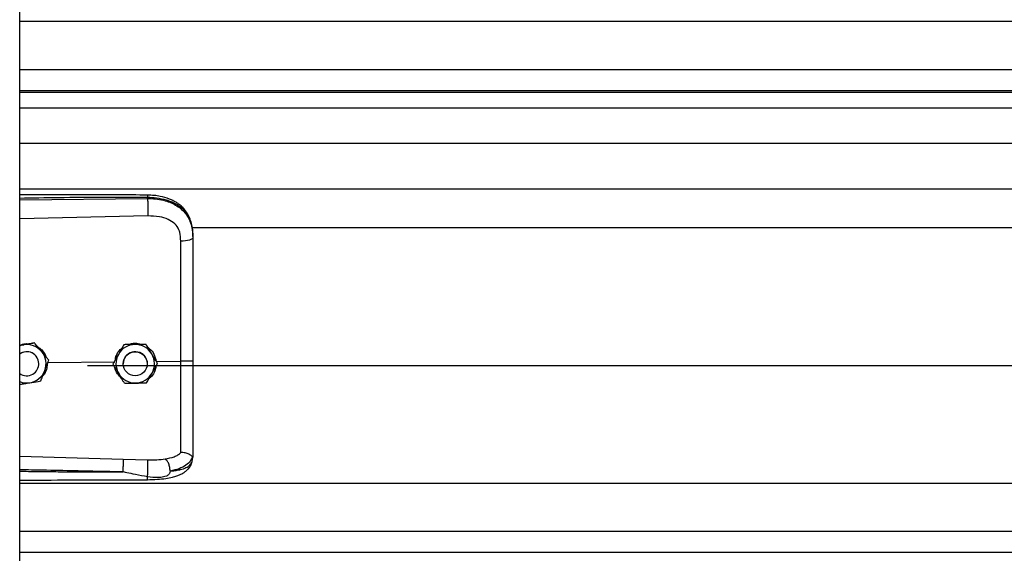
# Model space of a CAD drawing. Header units: inches. Extents: x 170 to 284, y 215 to 248.
# Tile 688 of 1056: x 227.164 to 227.601, y 222.551 to 222.789. Entities that reach past the tile are written whole.
import ezdxf

# ---------------------------------------------------------------- set-up
doc = ezdxf.new("R2010")
doc.units = ezdxf.units.IN
doc.header["$LTSCALE"] = 0.25
doc.header["$MEASUREMENT"] = 0
doc.layers.add('RH FRONT OF HOOD', color=7, linetype='Continuous')

msp = doc.modelspace()

# ---------------------------------------------------------------- linework, layer by layer
at = {"layer": 'RH FRONT OF HOOD'}
for p, q in [((227.163613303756, 220.1328032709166), (227.163613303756, 224.3332527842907)), ((227.163613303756, 222.787885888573), (231.1959333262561, 222.787885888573)), ((227.163613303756, 222.7665069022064), (231.1959333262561, 222.7665069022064)), ((231.1959333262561, 222.7570216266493), (227.163613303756, 222.7570216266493)), ((227.163613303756, 222.7563822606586), (231.1959333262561, 222.7563822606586)), ((227.163613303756, 222.7493641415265), (231.1959333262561, 222.7493641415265)), ((227.163613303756, 222.7336800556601), (231.1959333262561, 222.7336800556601)), ((227.163613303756, 222.7132920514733), (231.1959333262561, 222.7132920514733)), ((227.163613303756, 222.7085436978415), (227.2204605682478, 222.7090803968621)), ((227.2204605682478, 222.7090803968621), (227.2204605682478, 222.7094917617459)), ((227.2205565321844, 222.7012915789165), (227.163613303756, 222.7000820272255)), ((227.2401614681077, 222.6962164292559), (231.119382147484, 222.6962164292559)), ((227.240656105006, 222.6921571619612), (227.240656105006, 222.69166884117)), ((227.1653878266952, 222.6440157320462), (227.163613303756, 222.6437268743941)), ((227.1702658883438, 222.6448118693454), (227.1693373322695, 222.6446607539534)), ((227.1702658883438, 222.6448102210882), (227.1702658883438, 222.6448118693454)), ((227.2099049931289, 222.6440521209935), (227.2099049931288, 222.6440537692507)), ((227.2197884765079, 222.6442004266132), (227.2197884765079, 222.6442020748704)), ((227.1721136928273, 222.635565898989), (227.1721136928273, 222.6355666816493)), ((227.1761474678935, 222.6361731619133), (227.205845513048, 222.6364574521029)), ((227.1765196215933, 222.6371554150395), (227.1765196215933, 222.6371570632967)), ((227.193781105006, 222.6348239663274), (231.165765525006, 222.6348239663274)), ((227.2050916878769, 222.6354186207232), (227.2050916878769, 222.6354202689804)), ((227.2096249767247, 222.6355666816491), (227.2096249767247, 222.6355658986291)), ((227.2203253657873, 222.6355658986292), (227.2203253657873, 222.6355666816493)), ((227.2242848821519, 222.6366339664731), (227.2351984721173, 222.6367384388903)), ((227.2248586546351, 222.6357152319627), (227.2248586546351, 222.6357168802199)), ((227.163613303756, 222.5944103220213), (227.2095489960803, 222.5930785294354)), ((227.2403164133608, 222.5921018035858), (227.240656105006, 222.5940869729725)), ((227.240656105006, 222.5946157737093), (227.240656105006, 222.5940869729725)), ((227.2095489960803, 222.5930785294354), (227.2205346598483, 222.5928164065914)), ((227.163613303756, 222.582438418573), (231.1959333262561, 222.582438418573)), ((227.163613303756, 222.5610594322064), (231.1959333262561, 222.5610594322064)), ((231.1959333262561, 222.5515741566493), (227.163613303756, 222.5515741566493))]:
    msp.add_line(p, q, dxfattribs=at)
at = {"layer": 'RH FRONT OF HOOD', "flags": 128}
for points in [[(227.240656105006, 222.69166884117), (227.2405521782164, 222.6913730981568), (227.2402442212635, 222.6910882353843), (227.239743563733, 222.6908247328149), (227.2390686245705, 222.6905922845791), (227.238244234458, 222.6903994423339), (227.2373007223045, 222.6902533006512), (227.2362727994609, 222.6901592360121), (227.235198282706, 222.6901207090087)], [(227.163613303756, 222.6435262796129), (227.1642967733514, 222.6437638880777), (227.1653878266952, 222.6440157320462)], [(227.2195679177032, 222.6383109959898), (227.2201727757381, 222.636835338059), (227.2203253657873, 222.6355666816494)]]:
    msp.add_lwpolyline(points, dxfattribs=at)
at = {"layer": 'RH FRONT OF HOOD'}
msp.add_circle((227.2149751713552, 222.635565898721), 0.005350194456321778, dxfattribs=at)
for centre, radius, start, end in [((227.1667634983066, 222.6355666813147), 0.008560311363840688, 39.24773070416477, 99.24772960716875), ((227.2149751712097, 222.6355666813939), 0.008560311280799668, 90.85968127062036, 150.8596805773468), ((227.2149751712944, 222.6355666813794), 0.008560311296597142, 30.85968260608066, 90.85968183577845), ((227.1667634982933, 222.6355666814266), 0.005350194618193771, 39.24773075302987, 126.0718980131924), ((227.1667634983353, 222.6355658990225), 0.005350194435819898, 300.0097421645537, 126.0718999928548), ((227.1667634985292, 222.6355666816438), 0.005350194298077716, 5.903435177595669e-08, 39.24773054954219), ((227.1667634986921, 222.6355666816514), 0.008560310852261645, 339.2477292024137, 39.24773059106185), ((227.2149751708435, 222.6355666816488), 0.00856031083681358, 150.8596808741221, 210.8596823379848), ((227.2149751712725, 222.6355666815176), 0.005350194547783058, 30.85968222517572, 179.9999985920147), ((227.2149751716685, 222.6355666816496), 0.008560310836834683, 330.859680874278, 30.8596823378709), ((227.1667634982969, 222.6355658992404), 0.005350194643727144, 233.9281021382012, 300.0097413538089), ((227.166763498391, 222.6355666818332), 0.008560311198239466, 279.2477290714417, 339.2477287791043), ((227.2149751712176, 222.635566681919), 0.008560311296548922, 210.8596826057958, 270.8596818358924), ((227.2149751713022, 222.6355666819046), 0.0085603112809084, 270.8596812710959, 330.8596805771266), ((227.1667634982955, 222.6355666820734), 0.00856031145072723, 248.407675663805, 279.2477294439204)]:
    msp.add_arc(centre, radius, start, end, dxfattribs=at)
for points, knots in [([(227.2204419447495, 222.710583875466), (227.2112249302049, 222.7106518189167), (227.1931380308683, 222.7107851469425), (227.17419448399, 222.7107278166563), (227.1644687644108, 222.7106750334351), (227.163613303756, 222.7106703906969)], [0, 0, 0, 0, 0.4865830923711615, 0.9548405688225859, 1, 1, 1, 1]), ([(227.2204605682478, 222.7094917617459), (227.2141547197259, 222.7095310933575), (227.2009156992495, 222.7096136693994), (227.1819660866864, 222.7094324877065), (227.169325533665, 222.7092114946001), (227.163613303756, 222.7091116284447)], [0, 0, 0, 0, 0.3326703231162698, 0.6984356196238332, 1, 1, 1, 1]), ([(227.2204417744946, 222.7105679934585), (227.2204429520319, 222.7105720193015), (227.2204469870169, 222.7105858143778), (227.2204522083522, 222.7104708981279), (227.2204588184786, 222.7101781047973), (227.2204598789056, 222.7097621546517), (227.2204605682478, 222.7094917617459)], [0, 0, 0, 0, 0.09787641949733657, 0.3353863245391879, 0.5679606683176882, 1, 1, 1, 1]), ([(227.2405696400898, 222.6942002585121), (227.2404506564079, 222.6952706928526), (227.2402352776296, 222.6972083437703), (227.2394903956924, 222.6997269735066), (227.2386331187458, 222.7016367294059), (227.2375579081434, 222.7033893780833), (227.236242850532, 222.704977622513), (227.2347721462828, 222.706272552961), (227.2333984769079, 222.7072324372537), (227.2319558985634, 222.7080638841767), (227.2295777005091, 222.7091310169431), (227.2266412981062, 222.709943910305), (227.2233323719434, 222.7104723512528), (227.2214406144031, 222.7105453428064), (227.2204419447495, 222.710583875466)], [0, 0, 0, 0, 0.1084465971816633, 0.1963050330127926, 0.2691828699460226, 0.3279968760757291, 0.4149595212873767, 0.4916410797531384, 0.5389760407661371, 0.5941910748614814, 0.6694152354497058, 0.8148545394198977, 0.9022606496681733, 1, 1, 1, 1]), ([(227.240656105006, 222.6921571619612), (227.240593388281, 222.6935136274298), (227.2404749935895, 222.6960743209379), (227.2395054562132, 222.6995652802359), (227.2382162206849, 222.701977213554), (227.2368523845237, 222.7036799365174), (227.2357694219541, 222.7047233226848), (227.2347104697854, 222.7055518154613), (227.2337210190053, 222.7062117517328), (227.2324866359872, 222.7069068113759), (227.2308926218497, 222.7076325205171), (227.2282289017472, 222.7085405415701), (227.2246938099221, 222.7093004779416), (227.2217872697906, 222.7094318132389), (227.2204605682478, 222.7094917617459)], [0, 0, 0, 0, 0.1307156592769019, 0.2467609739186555, 0.3577928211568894, 0.4170971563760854, 0.4791482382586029, 0.5177152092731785, 0.5590896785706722, 0.6032945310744, 0.6633484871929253, 0.735369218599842, 0.8792082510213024, 1, 1, 1, 1]), ([(227.2204605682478, 222.7090803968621), (227.2204822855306, 222.7085045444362), (227.2205273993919, 222.7073083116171), (227.2205684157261, 222.7050832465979), (227.2205816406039, 222.7029058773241), (227.2205646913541, 222.701816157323), (227.2205565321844, 222.7012915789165)], [0, 0, 0, 0, 0.2406941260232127, 0.499999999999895, 0.7593058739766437, 1, 1, 1, 1]), ([(227.2204605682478, 222.7090803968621), (227.2216573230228, 222.7090487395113), (227.2240896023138, 222.7089843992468), (227.2274191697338, 222.708365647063), (227.2303975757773, 222.7074224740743), (227.2329292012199, 222.7062089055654), (227.2351748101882, 222.7046629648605), (227.2370374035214, 222.7028277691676), (227.2385310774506, 222.7006926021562), (227.2397003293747, 222.6981380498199), (227.240497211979, 222.6950617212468), (227.240602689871, 222.6928094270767), (227.240656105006, 222.69166884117)], [0, 0, 0, 0, 0.1094013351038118, 0.2223468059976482, 0.315179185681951, 0.4102231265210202, 0.5012749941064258, 0.5946006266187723, 0.6834485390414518, 0.7745330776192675, 0.8858211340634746, 1, 1, 1, 1]), ([(227.2347726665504, 222.6940540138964), (227.2347726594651, 222.694054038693), (227.2346701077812, 222.6944129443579), (227.2341749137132, 222.6958191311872), (227.2326388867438, 222.6980218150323), (227.2295718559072, 222.6999250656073), (227.2254556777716, 222.7011367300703), (227.2223029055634, 222.70123638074), (227.2205565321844, 222.7012915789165)], [0, 0, 0, 0, 4.497367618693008e-06, 0.06509473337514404, 0.261670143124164, 0.4753105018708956, 0.709365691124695, 1, 1, 1, 1]), ([(227.235198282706, 222.6901207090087), (227.2351283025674, 222.6914453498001), (227.2350583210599, 222.6927700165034), (227.234772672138, 222.6940539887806), (227.2347726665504, 222.6940540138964)], [0, 0, 0, 0, 0.999980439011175, 1, 1, 1, 1]), ([(227.2351984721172, 222.6367384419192), (227.2351984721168, 222.6367384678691), (227.235198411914, 222.6401247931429), (227.2351983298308, 222.6471715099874), (227.2351982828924, 222.6578447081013), (227.2351982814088, 222.6687207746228), (227.2351982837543, 222.6795081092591), (227.2351982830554, 222.6865831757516), (227.235198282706, 222.6901207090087)], [0, 0, 0, 0, 1.439079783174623e-06, 0.1877923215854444, 0.3908439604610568, 0.5938956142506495, 0.796947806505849, 1, 1, 1, 1]), ([(227.240656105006, 222.69166884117), (227.240656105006, 222.6880386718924), (227.240656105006, 222.6807677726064), (227.240656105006, 222.6696870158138), (227.240656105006, 222.6585044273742), (227.240656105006, 222.6475357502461), (227.240656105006, 222.6402879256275), (227.240656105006, 222.6368081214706)], [0, 0, 0, 0, 0.2027568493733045, 0.4061035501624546, 0.60886041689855, 0.8122072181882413, 1, 1, 1, 1]), ([(227.163613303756, 222.6438457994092), (227.1644509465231, 222.6441264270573), (227.1658601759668, 222.6445985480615), (227.1673332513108, 222.6444799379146), (227.1679307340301, 222.6444318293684)], [0, 0, 0, 0, 0.5943977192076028, 1, 1, 1, 1]), ([(227.1702658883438, 222.6448102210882), (227.1695903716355, 222.6447001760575), (227.1682234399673, 222.644477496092), (227.1665583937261, 222.6442063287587), (227.1656051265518, 222.6440511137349), (227.1653878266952, 222.6440157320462)], [0, 0, 0, 0, 0.42997043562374, 0.870060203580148, 0.9999999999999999, 0.9999999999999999, 0.9999999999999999, 0.9999999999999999]), ([(227.1733927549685, 222.6409847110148), (227.173269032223, 222.6411361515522), (227.1723013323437, 222.642320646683), (227.1712402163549, 222.6436193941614), (227.1703608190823, 222.6446956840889), (227.1702658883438, 222.6448118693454)], [0, 0, 0, 0, 0.1156468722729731, 0.9045342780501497, 1, 1, 1, 1]), ([(227.1733927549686, 222.6409825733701), (227.173269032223, 222.6411340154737), (227.1723013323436, 222.6423185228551), (227.1712402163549, 222.6436174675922), (227.1703608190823, 222.6446940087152), (227.1702658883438, 222.6448102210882)], [0, 0, 0, 0, 0.115646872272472, 0.9045342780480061, 1, 1, 1, 1]), ([(227.1715370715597, 222.6431158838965), (227.1721864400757, 222.6426881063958), (227.1736774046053, 222.641705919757), (227.1749790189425, 222.6399734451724), (227.1752549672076, 222.6387371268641), (227.1753103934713, 222.638488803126)], [0, 0, 0, 0, 0.3814222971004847, 0.8757540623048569, 1, 1, 1, 1]), ([(227.2060093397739, 222.6370663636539), (227.2061717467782, 222.6378183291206), (227.2065506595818, 222.6395727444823), (227.2076800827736, 222.6414132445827), (227.2087198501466, 222.6421446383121), (227.2089184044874, 222.6422843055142)], [0, 0, 0, 0, 0.3776771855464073, 0.8811610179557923, 1, 1, 1, 1]), ([(227.2099049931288, 222.6440537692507), (227.2095717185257, 222.6434560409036), (227.2088973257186, 222.6422465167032), (227.2080758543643, 222.6407731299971), (227.2076055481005, 222.6399295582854), (227.2074983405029, 222.6397372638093)], [0, 0, 0, 0, 0.4299704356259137, 0.8700602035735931, 1, 1, 1, 1]), ([(227.2099049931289, 222.6440521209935), (227.2095717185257, 222.6434542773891), (227.2088973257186, 222.6422445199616), (227.2080758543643, 222.640771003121), (227.2076055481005, 222.6399274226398), (227.2074983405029, 222.6397351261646)], [0, 0, 0, 0, 0.4299704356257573, 0.8700602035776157, 1, 1, 1, 1]), ([(227.2148467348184, 222.6441281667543), (227.2135746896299, 222.6441090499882), (227.2118781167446, 222.6440835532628), (227.2102999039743, 222.644059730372), (227.2099049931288, 222.6440537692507)], [0, 0, 0, 0, 0.7497733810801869, 0.9999999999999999, 0.9999999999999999, 0.9999999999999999, 0.9999999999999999]), ([(227.2148467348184, 222.6441260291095), (227.21357468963, 222.6441069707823), (227.2118781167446, 222.6440815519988), (227.2102999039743, 222.6440580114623), (227.2099049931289, 222.6440521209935)], [0, 0, 0, 0, 0.749773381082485, 1, 1, 1, 1]), ([(227.2120514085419, 222.644086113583), (227.2126203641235, 222.6442993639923), (227.2138018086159, 222.6447421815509), (227.2158463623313, 222.6447972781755), (227.2171835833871, 222.6443904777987), (227.217895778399, 222.6441738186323)], [0, 0, 0, 0, 0.3027399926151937, 0.6286439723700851, 1, 1, 1, 1]), ([(227.2197884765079, 222.6442020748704), (227.2191041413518, 222.6441918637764), (227.2177193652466, 222.6441712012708), (227.2160325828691, 222.6441459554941), (227.2150668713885, 222.644131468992), (227.2148467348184, 222.6441281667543)], [0, 0, 0, 0, 0.4299704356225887, 0.870060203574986, 0.9999999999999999, 0.9999999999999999, 0.9999999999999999, 0.9999999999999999]), ([(227.2197884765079, 222.6442004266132), (227.2191041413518, 222.644190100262), (227.2177193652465, 222.6441692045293), (227.2160325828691, 222.644143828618), (227.2150668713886, 222.6441293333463), (227.2148467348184, 222.6441260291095)], [0, 0, 0, 0, 0.4299704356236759, 0.8700602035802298, 1, 1, 1, 1]), ([(227.2223235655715, 222.6399597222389), (227.2222232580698, 222.6401275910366), (227.2214387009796, 222.6414405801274), (227.2205784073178, 222.6428802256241), (227.2198654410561, 222.6440732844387), (227.2197884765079, 222.6442020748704)], [0, 0, 0, 0, 0.1156468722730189, 0.9045342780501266, 1, 1, 1, 1]), ([(227.2223235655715, 222.6399575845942), (227.2222232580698, 222.6401254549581), (227.2214387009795, 222.6414384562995), (227.2205784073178, 222.642878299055), (227.2198654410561, 222.6440716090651), (227.2197884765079, 222.6442004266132)], [0, 0, 0, 0, 0.1156468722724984, 0.9045342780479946, 1, 1, 1, 1]), ([(227.2206633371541, 222.6427380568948), (227.2209084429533, 222.6425902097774), (227.2220412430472, 222.6419069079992), (227.223515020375, 222.6398074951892), (227.2240221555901, 222.6377169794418), (227.2242848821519, 222.6366339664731)], [0, 0, 0, 0, 0.1174426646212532, 0.5427821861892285, 1, 1, 1, 1]), ([(227.1765196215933, 222.6371570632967), (227.1762555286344, 222.6374803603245), (227.1752563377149, 222.6387035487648), (227.174182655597, 222.64001781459), (227.1733927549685, 222.6409847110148)], [0, 0, 0, 0, 0.2643068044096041, 1, 1, 1, 1]), ([(227.1765196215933, 222.6371554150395), (227.1762555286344, 222.637478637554), (227.1752563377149, 222.6387015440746), (227.174182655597, 222.6400157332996), (227.1733927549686, 222.6409825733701)], [0, 0, 0, 0, 0.2643068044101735, 1, 1, 1, 1]), ([(227.2074983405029, 222.6397372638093), (227.2068788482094, 222.6386260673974), (227.2060526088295, 222.6371440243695), (227.2052840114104, 222.6357652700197), (227.2050916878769, 222.6354202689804)], [0, 0, 0, 0, 0.7497733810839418, 0.9999999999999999, 0.9999999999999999, 0.9999999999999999, 0.9999999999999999]), ([(227.2074983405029, 222.6397351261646), (227.2068788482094, 222.6386239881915), (227.2060526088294, 222.6371420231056), (227.2052840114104, 222.6357635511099), (227.2050916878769, 222.6354186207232)], [0, 0, 0, 0, 0.7497733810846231, 1, 1, 1, 1]), ([(227.2248586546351, 222.6357168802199), (227.2246445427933, 222.6360752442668), (227.2238344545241, 222.6374311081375), (227.2229639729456, 222.6388879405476), (227.2223235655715, 222.6399597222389)], [0, 0, 0, 0, 0.2643068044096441, 1, 1, 1, 1]), ([(227.2248586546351, 222.6357152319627), (227.2246445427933, 222.6360735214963), (227.2238344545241, 222.6374291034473), (227.2229639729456, 222.6388858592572), (227.2223235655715, 222.6399575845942)], [0, 0, 0, 0, 0.2643068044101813, 1, 1, 1, 1]), ([(227.1758536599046, 222.6353977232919), (227.1757775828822, 222.6345720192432), (227.1756155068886, 222.6328129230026), (227.1747666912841, 222.6310049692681), (227.1739824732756, 222.63030427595), (227.1738936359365, 222.6302249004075)], [0, 0, 0, 0, 0.4395923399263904, 0.9365162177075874, 1, 1, 1, 1]), ([(227.1747684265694, 222.6325335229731), (227.1752191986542, 222.6337232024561), (227.1758204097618, 222.6353099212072), (227.1763796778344, 222.6367860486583), (227.1765196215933, 222.6371554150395)], [0, 0, 0, 0, 0.7497733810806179, 1, 1, 1, 1]), ([(227.2076267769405, 222.6311757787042), (227.2075264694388, 222.6313436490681), (227.2067419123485, 222.6326566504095), (227.2058816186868, 222.6340964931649), (227.2051686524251, 222.635289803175), (227.2050916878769, 222.6354186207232)], [0, 0, 0, 0, 0.1156468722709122, 0.9045342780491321, 1, 1, 1, 1]), ([(227.2089075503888, 222.6290324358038), (227.2082564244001, 222.629694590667), (227.2069083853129, 222.6310654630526), (227.2060067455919, 222.6329363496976), (227.205962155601, 222.6339493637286), (227.2059615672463, 222.6339627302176)], [0, 0, 0, 0, 0.4797011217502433, 0.9931347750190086, 1, 1, 1, 1]), ([(227.2241787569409, 222.6344956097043), (227.224066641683, 222.6337823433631), (227.2238039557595, 222.6321111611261), (227.2226496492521, 222.6301884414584), (227.2215149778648, 222.6293370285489), (227.221150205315, 222.6290633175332)], [0, 0, 0, 0, 0.3356490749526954, 0.7864254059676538, 1, 1, 1, 1]), ([(227.2224520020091, 222.6313982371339), (227.2230714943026, 222.6325094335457), (227.2238977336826, 222.6339914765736), (227.2246663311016, 222.6353702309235), (227.2248586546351, 222.6357152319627)], [0, 0, 0, 0, 0.7497733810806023, 1, 1, 1, 1]), ([(227.2351982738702, 222.5960478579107), (227.2351982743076, 222.5963105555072), (227.2351982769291, 222.5978850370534), (227.2351982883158, 222.6013164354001), (227.2351983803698, 222.6069177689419), (227.2351986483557, 222.6133575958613), (227.2351990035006, 222.6205836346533), (227.2351992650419, 222.6284584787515), (227.2351992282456, 222.6339864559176), (227.2351991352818, 222.6367384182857), (227.2351991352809, 222.6367384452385)], [0, 0, 0, 0, 0.03155846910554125, 0.1891461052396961, 0.3467338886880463, 0.5043277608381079, 0.6619226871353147, 0.8309600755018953, 0.9999983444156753, 1, 1, 1, 1]), ([(227.240656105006, 222.6368081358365), (227.2405749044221, 222.6367967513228), (227.240412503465, 222.6367739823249), (227.2391596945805, 222.6367460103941), (227.2373622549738, 222.6367299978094), (227.2359201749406, 222.6367356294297), (227.2351991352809, 222.6367384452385)], [0, 0, 0, 0, 0.2500007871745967, 0.5000009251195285, 0.7500005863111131, 1, 1, 1, 1]), ([(227.240656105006, 222.6368081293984), (227.240656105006, 222.6337708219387), (227.240656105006, 222.6275953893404), (227.240656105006, 222.6188084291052), (227.240656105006, 222.6106418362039), (227.240656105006, 222.6040617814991), (227.240656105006, 222.5986770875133), (227.240656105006, 222.5959765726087), (227.240656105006, 222.5946157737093)], [0, 0, 0, 0, 0.1870908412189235, 0.3803918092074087, 0.5558755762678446, 0.7364481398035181, 0.8671952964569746, 1, 1, 1, 1]), ([(227.1730172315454, 222.6279121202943), (227.1732597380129, 222.6285520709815), (227.1737504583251, 222.6298470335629), (227.1743481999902, 222.6314244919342), (227.1746904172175, 222.632327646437), (227.1747684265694, 222.6325335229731)], [0, 0, 0, 0, 0.4299704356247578, 0.8700602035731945, 0.9999999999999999, 0.9999999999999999, 0.9999999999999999, 0.9999999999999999]), ([(227.2101618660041, 222.6269334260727), (227.2099477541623, 222.6272917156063), (227.2091376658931, 222.6286472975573), (227.2082671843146, 222.6301040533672), (227.2076267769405, 222.6311757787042)], [0, 0, 0, 0, 0.2643068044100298, 1, 1, 1, 1]), ([(227.2200453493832, 222.6270817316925), (227.2203786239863, 222.6276794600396), (227.2210530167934, 222.62888898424), (227.2218744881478, 222.630362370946), (227.2223447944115, 222.6312059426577), (227.2224520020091, 222.6313982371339)], [0, 0, 0, 0, 0.4299704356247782, 0.8700602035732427, 1, 1, 1, 1]), ([(227.163613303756, 222.6263809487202), (227.1641730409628, 222.6264720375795), (227.16542477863, 222.6266757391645), (227.1669687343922, 222.6269270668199), (227.1679218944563, 222.6270822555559), (227.1681391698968, 222.6271176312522)], [0, 0, 0, 0, 0.3844201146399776, 0.8596768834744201, 0.9999999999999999, 0.9999999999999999, 0.9999999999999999, 0.9999999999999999]), ([(227.1681391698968, 222.6271176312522), (227.169394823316, 222.6273221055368), (227.1710695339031, 222.6275948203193), (227.1726274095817, 222.6278486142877), (227.1730172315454, 222.6279121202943)], [0, 0, 0, 0, 0.7497733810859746, 1, 1, 1, 1]), ([(227.2101618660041, 222.6269334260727), (227.2108462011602, 222.6269436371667), (227.2122309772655, 222.6269642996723), (227.213917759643, 222.626989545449), (227.2148834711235, 222.6270040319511), (227.2151036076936, 222.6270073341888)], [0, 0, 0, 0, 0.4299704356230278, 0.8700602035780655, 1, 1, 1, 1]), ([(227.2172478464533, 222.6270395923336), (227.2171539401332, 222.6270029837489), (227.2163795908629, 222.6267011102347), (227.215083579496, 222.6266421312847), (227.2139755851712, 222.6268947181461), (227.2135816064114, 222.6269845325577)], [0, 0, 0, 0, 0.0816716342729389, 0.6734623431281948, 1, 1, 1, 1]), ([(227.2151036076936, 222.6270073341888), (227.2163756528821, 222.6270264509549), (227.2180722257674, 222.6270519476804), (227.2196504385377, 222.6270757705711), (227.2200453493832, 222.6270817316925)], [0, 0, 0, 0, 0.7497733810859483, 1, 1, 1, 1]), ([(227.2283641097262, 222.5932238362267), (227.2297376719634, 222.5935116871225), (227.2318220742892, 222.5939485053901), (227.2339978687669, 222.5949892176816), (227.2347968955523, 222.5956945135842), (227.2351983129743, 222.5960488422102)], [0, 0, 0, 0, 0.4901989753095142, 0.7438846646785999, 0.9999999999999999, 0.9999999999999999, 0.9999999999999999, 0.9999999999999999]), ([(227.2404632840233, 222.5943652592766), (227.2401876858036, 222.5936432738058), (227.2396216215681, 222.5921603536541), (227.237568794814, 222.5903270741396), (227.2345805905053, 222.5887690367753), (227.2318535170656, 222.588145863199), (227.2304536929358, 222.5878259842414)], [0, 0, 0, 0, 0.2305257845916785, 0.4734878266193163, 0.7297379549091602, 0.9999999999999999, 0.9999999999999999, 0.9999999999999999, 0.9999999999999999]), ([(227.2404590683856, 222.5943654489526), (227.2404099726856, 222.5943569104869), (227.2403091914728, 222.5943393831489), (227.2400175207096, 222.5945256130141), (227.2395521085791, 222.5948564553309), (227.2386758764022, 222.5954365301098), (227.2371966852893, 222.5960546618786), (227.2358558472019, 222.5960507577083), (227.235198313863, 222.596048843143)], [0, 0, 0, 0, 0.1136768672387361, 0.2333502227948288, 0.3620694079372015, 0.501916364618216, 0.7557448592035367, 0.9999999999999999, 0.9999999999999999, 0.9999999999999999, 0.9999999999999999]), ([(227.240656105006, 222.5946157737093), (227.2406560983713, 222.5946145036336), (227.2406560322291, 222.5946018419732), (227.240648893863, 222.594497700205), (227.2405504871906, 222.5944193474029), (227.2404627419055, 222.5943494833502)], [0, 0, 0, 0, 0.01193493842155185, 0.118981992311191, 1, 1, 1, 1]), ([(227.2095490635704, 222.5930785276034), (227.2095557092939, 222.5928397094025), (227.2095659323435, 222.5924723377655), (227.209563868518, 222.5916104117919), (227.2095562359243, 222.5908355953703), (227.2095420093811, 222.5899750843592), (227.2095170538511, 222.5888156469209), (227.2094906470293, 222.5879722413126), (227.2094734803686, 222.5874239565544)], [0, 0, 0, 0, 0.2394514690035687, 0.3683457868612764, 0.4999761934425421, 0.6316105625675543, 0.7605158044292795, 0.9999999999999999, 0.9999999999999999, 0.9999999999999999, 0.9999999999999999]), ([(227.2204035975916, 222.5839927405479), (227.2218916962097, 222.584028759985), (227.2246728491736, 222.5840960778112), (227.2284077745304, 222.5845191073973), (227.231283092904, 222.5850784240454), (227.233384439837, 222.5856869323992), (227.2349672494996, 222.5862951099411), (227.2363429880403, 222.5869904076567), (227.237614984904, 222.5878731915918), (227.2387421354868, 222.5889480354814), (227.239755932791, 222.5903669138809), (227.2401105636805, 222.5914688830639), (227.2402994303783, 222.5920557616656)], [0, 0, 0, 0, 0.1696911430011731, 0.31714096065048, 0.4424359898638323, 0.5384364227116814, 0.6083291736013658, 0.6840959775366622, 0.7426779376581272, 0.8151683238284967, 0.901563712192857, 1, 1, 1, 1]), ([(227.2204492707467, 222.5852459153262), (227.2204652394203, 222.5854864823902), (227.2204989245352, 222.5859939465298), (227.2205437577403, 222.5870040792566), (227.2205808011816, 222.5881915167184), (227.2206035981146, 222.5894634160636), (227.2206087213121, 222.5906668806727), (227.2205963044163, 222.5916628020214), (227.2205712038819, 222.5924021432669), (227.2205464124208, 222.5926831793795), (227.2205346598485, 222.5928164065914)], [0, 0, 0, 0, 0.1098512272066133, 0.2317256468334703, 0.3631776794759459, 0.4999999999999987, 0.6368223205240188, 0.7682743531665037, 0.890148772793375, 1, 1, 1, 1]), ([(227.2205346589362, 222.5928164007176), (227.2218867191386, 222.5928091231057), (227.2245887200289, 222.5927945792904), (227.2270953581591, 222.5930790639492), (227.2283476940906, 222.5932211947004)], [0, 0, 0, 0, 0.5003922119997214, 1, 1, 1, 1]), ([(227.2304531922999, 222.5878227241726), (227.2304283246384, 222.5883527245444), (227.2303766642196, 222.5894537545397), (227.2299009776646, 222.5911162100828), (227.2291962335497, 222.5925042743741), (227.2286330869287, 222.5929896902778), (227.2283618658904, 222.5932234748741)], [0, 0, 0, 0, 0.2405618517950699, 0.4997464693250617, 0.7590693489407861, 1, 1, 1, 1]), ([(227.2304547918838, 222.5878242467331), (227.2310010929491, 222.5878813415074), (227.2323060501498, 222.5880177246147), (227.2337048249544, 222.5882458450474), (227.2346598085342, 222.5884397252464), (227.2358931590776, 222.5887175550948), (227.2375795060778, 222.5892837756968), (227.2393992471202, 222.5904092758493), (227.2400047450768, 222.5915266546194), (227.2403164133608, 222.5921018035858)], [0, 0, 0, 0, 0.1091879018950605, 0.2608187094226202, 0.3077983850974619, 0.3355235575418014, 0.5627886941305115, 0.7749539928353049, 1, 1, 1, 1]), ([(227.2094733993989, 222.5874215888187), (227.2055733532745, 222.5875208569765), (227.1973032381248, 222.5877313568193), (227.1841913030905, 222.5880135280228), (227.1732434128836, 222.5882260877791), (227.1662272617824, 222.5883541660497), (227.1640522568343, 222.5883921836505), (227.163613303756, 222.5883998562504)], [0, 0, 0, 0, 0.2551597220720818, 0.5410705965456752, 0.8577348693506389, 0.9712884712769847, 1, 1, 1, 1]), ([(227.163613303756, 222.5877548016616), (227.1662109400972, 222.587722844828), (227.1712769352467, 222.5876605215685), (227.1788410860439, 222.587579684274), (227.1864933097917, 222.5875104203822), (227.194251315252, 222.5874588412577), (227.2019738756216, 222.5874257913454), (227.2070107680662, 222.5874229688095), (227.209473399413, 222.5874215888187)], [0, 0, 0, 0, 0.1699411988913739, 0.3314248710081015, 0.4948424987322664, 0.6705311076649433, 0.8389164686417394, 1, 1, 1, 1]), ([(227.2204492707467, 222.5852459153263), (227.2186684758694, 222.5855919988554), (227.2156134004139, 222.586185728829), (227.2121774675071, 222.5869057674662), (227.2104392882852, 222.587263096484), (227.2099417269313, 222.5873643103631), (227.2097911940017, 222.5873903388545), (227.2097408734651, 222.5873990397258)], [0, 0, 0, 0, 0.5022803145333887, 0.8616962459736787, 0.9584272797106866, 0.9861029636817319, 1, 1, 1, 1]), ([(227.2204035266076, 222.5840146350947), (227.2204042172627, 222.5840077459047), (227.2204107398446, 222.5839426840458), (227.220421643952, 222.5841323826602), (227.2204357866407, 222.5844592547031), (227.2204444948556, 222.5848918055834), (227.2204484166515, 222.5851825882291), (227.2204492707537, 222.5852459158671)], [0, 0, 0, 0, 0.03436730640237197, 0.324566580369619, 0.6210149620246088, 0.9174633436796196, 1, 1, 1, 1]), ([(227.2304545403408, 222.5878210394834), (227.2303800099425, 222.5874507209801), (227.2302761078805, 222.586934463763), (227.2299043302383, 222.5863370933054), (227.2294837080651, 222.5859041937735), (227.2286799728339, 222.5854596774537), (227.227202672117, 222.5850981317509), (227.2244418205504, 222.5848579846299), (227.2220450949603, 222.5850908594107), (227.2204492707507, 222.5852459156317)], [0, 0, 0, 0, 0.1001269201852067, 0.1395859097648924, 0.1897135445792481, 0.2582342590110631, 0.3697357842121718, 0.5803479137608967, 1, 1, 1, 1]), ([(227.163613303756, 222.583855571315), (227.1672794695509, 222.5838562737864), (227.1787519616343, 222.5838584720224), (227.197682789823, 222.5838863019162), (227.2129459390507, 222.5839578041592), (227.2204035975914, 222.5839927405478)], [0, 0, 0, 0, 0.1936599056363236, 0.6060178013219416, 0.9999999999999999, 0.9999999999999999, 0.9999999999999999, 0.9999999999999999])]:
    msp.add_open_spline(points, degree=3, knots=knots, dxfattribs=at)

doc.saveas('drawing.dxf')
